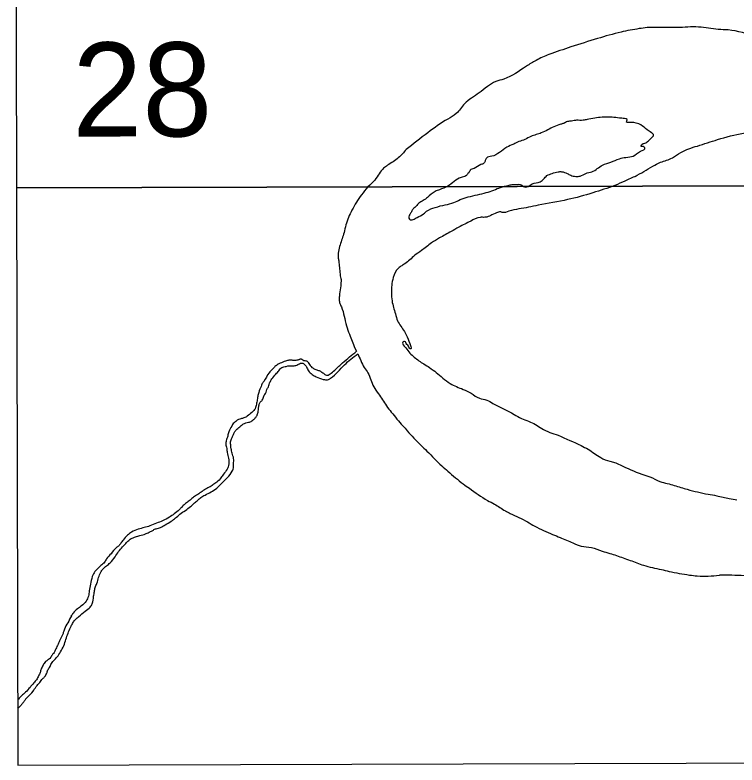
# Model space of a CAD drawing. Extents: x 3329297 to 3367176, y 649250 to 674653.
# Drawn here: x 3353939 to 3354838, y 652011 to 652945 of the extents above; entities that cross this region are included whole.
import ezdxf

# ---------------------------------------------------------------- set-up
doc = ezdxf.new("R2010")
doc.units = 0
doc.layers.add('V-ANNO-NPLT', color=7, linetype='Continuous')

msp = doc.modelspace()

# ---------------------------------------------------------------- linework, layer by layer
at = {"layer": 'V-ANNO-NPLT'}
msp.add_line((3354362.512943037, 652529.9819837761), (3354364.3529430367, 652526.0199837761), dxfattribs=at)
for points in [[(3353941.2469430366, 652729.2759837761), (3355187.5789430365, 652732.9009837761), (3355185.1769430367, 653451.1199837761), (3353939.4719430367, 653447.4969837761), (3353941.2469430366, 652729.2759837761)], [(3353943.0229430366, 652011.0639837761), (3355189.9809430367, 652014.6909837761), (3355187.5789430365, 652732.9009837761), (3353941.2469430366, 652729.2759837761), (3353943.0229430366, 652011.0639837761)]]:
    msp.add_lwpolyline(points, dxfattribs=at)
for points in [[(3354898.9379430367, 652912.6259837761), (3354862.259943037, 652918.0629837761), (3354826.7989430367, 652925.9499837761), (3354814.574943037, 652926.5389837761), (3354790.1239430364, 652929.5509837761), (3354763.2349430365, 652928.8889837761), (3354750.4009430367, 652928.8639837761), (3354725.9549430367, 652928.8179837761), (3354716.1799430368, 652927.5759837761), (3354693.5759430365, 652923.2509837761), (3354664.2559430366, 652915.240983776), (3354631.2749430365, 652904.7779837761), (3354603.790943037, 652895.5489837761)], [(3354603.790943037, 652895.5489837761), (3354587.9169430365, 652888.1229837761), (3354575.7079430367, 652880.7579837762), (3354547.6259430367, 652864.7969837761), (3354537.8539430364, 652861.718983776), (3354517.100943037, 652847.6089837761), (3354498.7929430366, 652834.1139837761), (3354488.4269430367, 652821.8579837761), (3354478.0499430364, 652815.1079837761), (3354453.0259430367, 652797.9299837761), (3354426.1749430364, 652777.0769837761)], [(3354559.9579430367, 652783.7589837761), (3354551.3719430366, 652779.9789837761), (3354532.5959430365, 652768.6519837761), (3354526.154943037, 652766.4889837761), (3354524.5489430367, 652763.2599837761), (3354524.0149430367, 652761.6459837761), (3354522.9439430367, 652760.0309837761), (3354519.1879430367, 652758.4109837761), (3354510.6029430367, 652753.5569837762), (3354505.7729430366, 652751.3969837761), (3354504.702943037, 652749.2439837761), (3354503.0959430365, 652747.0899837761), (3354500.415943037, 652744.3959837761), (3354494.5119430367, 652742.2349837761), (3354477.8829430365, 652731.4499837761), (3354467.685943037, 652727.1289837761), (3354462.3189430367, 652724.9679837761), (3354452.6649430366, 652717.4229837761), (3354447.3019430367, 652713.6499837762), (3354441.9369430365, 652710.4139837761), (3354438.7219430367, 652706.6439837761), (3354434.9679430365, 652703.4109837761), (3354432.8269430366, 652699.642983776), (3354430.6839430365, 652696.4129837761), (3354429.6159430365, 652693.1839837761), (3354430.1579430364, 652690.4969837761), (3354432.3089430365, 652689.4269837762), (3354434.992943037, 652689.968983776), (3354439.8219430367, 652692.6669837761), (3354447.8699430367, 652696.9829837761), (3354451.6239430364, 652700.2159837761), (3354462.3569430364, 652705.0749837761), (3354474.7039430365, 652708.3249837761), (3354485.4409430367, 652711.0329837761), (3354493.4889430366, 652714.8119837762), (3354503.1509430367, 652718.0569837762), (3354514.9619430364, 652720.7669837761), (3354525.6989430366, 652723.4749837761), (3354535.3599430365, 652726.718983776), (3354543.4109430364, 652729.9609837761), (3354554.1469430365, 652732.669983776), (3354559.5159430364, 652733.7549837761), (3354564.8869430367, 652733.7649837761), (3354568.1099430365, 652733.7709837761), (3354571.8749430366, 652731.0899837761), (3354577.7829430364, 652731.1019837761), (3354583.1469430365, 652734.3379837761), (3354592.8099430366, 652737.0439837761), (3354595.492943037, 652738.6619837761), (3354597.0999430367, 652740.2779837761), (3354601.3889430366, 652744.5869837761), (3354607.8289430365, 652747.2879837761), (3354615.3439430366, 652749.4529837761), (3354619.6409430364, 652749.4609837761), (3354626.6269430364, 652747.3239837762), (3354630.9279430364, 652745.1809837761), (3354637.3759430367, 652743.5799837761), (3354642.7459430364, 652744.1279837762), (3354649.7219430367, 652747.3679837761), (3354657.236943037, 652749.5319837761), (3354670.648943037, 652757.6219837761), (3354680.8469430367, 652761.4049837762), (3354691.580943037, 652765.7269837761), (3354699.6339430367, 652767.3549837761), (3354708.7609430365, 652768.9849837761), (3354717.8799430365, 652774.9159837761), (3354723.242943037, 652779.2289837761), (3354721.0919430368, 652780.8379837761), (3354718.4059430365, 652780.8329837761), (3354718.9399430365, 652782.9839837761), (3354723.2319430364, 652785.142983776), (3354727.523943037, 652787.8389837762), (3354731.8129430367, 652792.1489837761), (3354733.955943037, 652794.8409837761), (3354731.2649430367, 652798.0619837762), (3354725.8859430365, 652801.8149837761), (3354718.3549430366, 652807.7149837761), (3354706.5329430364, 652810.9189837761), (3354703.847943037, 652810.9139837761), (3354700.0869430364, 652811.4439837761), (3354701.154943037, 652814.6719837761), (3354697.9309430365, 652815.7419837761), (3354691.4849430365, 652816.2669837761), (3354682.3519430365, 652817.3249837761), (3354676.9809430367, 652817.3149837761), (3354669.9989430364, 652817.3019837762), (3354660.8709430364, 652816.2089837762), (3354651.205943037, 652814.5779837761), (3354646.3739430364, 652813.4929837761), (3354638.3179430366, 652813.4779837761), (3354631.8749430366, 652812.3909837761)], [(3354631.8749430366, 652812.3909837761), (3354627.0419430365, 652811.843983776), (3354622.2119430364, 652809.6839837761), (3354618.4539430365, 652808.6019837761), (3354609.867943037, 652805.3589837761), (3354602.3559430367, 652801.5809837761), (3354594.3059430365, 652797.8029837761), (3354587.864943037, 652795.6399837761), (3354581.4239430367, 652793.4769837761), (3354573.9119430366, 652789.6989837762), (3354566.3979430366, 652786.9969837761), (3354559.9579430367, 652783.7589837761)], [(3354711.0279430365, 652743.4089837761), (3354733.003943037, 652756.2979837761), (3354742.7729430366, 652761.2119837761), (3354757.4299430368, 652766.7449837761), (3354767.8069430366, 652773.4949837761), (3354788.5699430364, 652781.4879837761), (3354813.611943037, 652789.4879837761), (3354845.986943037, 652797.5039837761), (3354874.702943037, 652801.8409837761), (3354891.8089430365, 652804.9319837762), (3354902.1969430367, 652805.5639837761)], [(3354426.1749430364, 652777.0769837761), (3354416.415943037, 652766.6589837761), (3354402.9889430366, 652757.4549837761), (3354398.1069430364, 652753.7749837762), (3354392.6189430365, 652747.0349837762), (3354387.1339430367, 652739.0709837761), (3354378.6539430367, 652730.5479837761)], [(3354712.1469430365, 652744.0649837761), (3354698.205943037, 652737.8229837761), (3354685.9939430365, 652732.2939837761)], [(3354378.6539430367, 652730.5479837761), (3354370.5509430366, 652720.723983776), (3354358.7509430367, 652701.5909837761), (3354351.1509430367, 652683.2299837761), (3354348.8779430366, 652673.6709837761), (3354343.9429430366, 652658.3719837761), (3354341.6839430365, 652641.9329837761), (3354342.455943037, 652637.3479837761), (3354344.012943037, 652621.2979837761), (3354345.1699430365, 652615.1839837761)], [(3354685.9939430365, 652732.2939837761), (3354658.4179430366, 652723.1789837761), (3354627.1269430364, 652714.7119837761), (3354590.4879430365, 652707.7629837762), (3354566.4439430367, 652703.1299837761), (3354553.8499430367, 652700.4309837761), (3354545.8349430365, 652698.8869837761), (3354543.9239430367, 652699.647983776), (3354540.8709430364, 652699.2599837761), (3354532.8589430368, 652695.8049837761), (3354526.756943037, 652693.1169837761), (3354521.029943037, 652692.723983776), (3354518.3569430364, 652692.718983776), (3354506.1499430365, 652687.7269837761)], [(3354506.5489430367, 652687.8909837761), (3354491.654943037, 652680.4379837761), (3354482.1209430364, 652675.0689837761), (3354467.6279430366, 652667.0149837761), (3354457.7119430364, 652660.8809837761), (3354445.1309430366, 652651.3019837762), (3354436.7439430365, 652645.169983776), (3354424.546943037, 652634.8279837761), (3354420.7329430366, 652632.5269837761), (3354416.5389430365, 652629.4609837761), (3354410.0689430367, 652617.9819837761), (3354408.1789430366, 652608.0409837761)], [(3354345.1699430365, 652615.1839837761), (3354344.8029430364, 652607.5389837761), (3354343.2949430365, 652597.598983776), (3354342.9239430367, 652591.8639837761), (3354343.3149430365, 652586.8959837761), (3354345.6169430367, 652581.1679837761), (3354351.7689430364, 652557.8639837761), (3354355.6069430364, 652547.1689837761), (3354362.512943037, 652529.9819837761)], [(3354408.2339430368, 652608.3239837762), (3354408.5969430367, 652588.9309837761), (3354412.827943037, 652572.5039837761), (3354415.5169430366, 652564.0999837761), (3354423.9409430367, 652550.7389837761), (3354427.3899430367, 652543.8649837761), (3354431.6109430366, 652533.1709837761), (3354432.378943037, 652530.495983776), (3354432.0009430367, 652528.9669837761), (3354431.236943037, 652528.9649837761), (3354429.7049430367, 652531.2559837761), (3354426.2609430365, 652535.8359837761), (3354423.9649430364, 652538.5079837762), (3354423.2009430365, 652538.1239837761), (3354422.057943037, 652537.3569837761), (3354425.8889430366, 652530.1019837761)], [(3354425.8889430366, 652530.1019837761), (3354430.864943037, 652523.6139837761), (3354436.2189430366, 652518.6559837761), (3354448.0709430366, 652510.2689837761), (3354455.333943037, 652505.6959837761), (3354471.7749430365, 652492.7319837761), (3354480.9509430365, 652485.8689837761), (3354496.9999430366, 652478.6369837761), (3354506.935943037, 652473.6869837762), (3354517.2559430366, 652467.5919837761), (3354526.4229430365, 652465.3149837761), (3354534.066943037, 652461.1259837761)], [(3354292.1649430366, 652515.1559837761), (3354294.753943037, 652516.7299837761), (3354295.5539430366, 652516.571983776), (3354297.4749430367, 652515.2939837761), (3354300.0359430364, 652514.3379837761), (3354302.2749430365, 652514.1819837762), (3354304.9999430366, 652510.9849837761), (3354309.0089430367, 652505.8689837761), (3354312.6909430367, 652503.6339837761), (3354317.012943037, 652502.2009837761), (3354320.5339430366, 652500.6069837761), (3354324.057943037, 652497.8919837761), (3354327.8999430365, 652496.1369837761), (3354333.012943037, 652498.8689837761), (3354343.7109430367, 652508.4969837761), (3354347.0629430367, 652511.544983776), (3354364.3529430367, 652526.0239837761)], [(3354294.4459430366, 652511.1239837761), (3354297.6429430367, 652511.1319837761), (3354299.404943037, 652509.8539837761), (3354302.128943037, 652506.8159837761), (3354304.5379430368, 652501.6979837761), (3354309.344943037, 652497.2229837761), (3354314.148943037, 652494.1899837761), (3354323.1109430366, 652491.0049837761), (3354328.3899430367, 652490.5339837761), (3354332.2249430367, 652492.4629837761), (3354349.4669430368, 652509.147983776), (3354365.915943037, 652522.6589837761)], [(3354365.9199430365, 652522.6569837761), (3354369.7959430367, 652514.3249837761), (3354374.0109430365, 652505.9239837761), (3354378.6059430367, 652499.0539837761), (3354385.8929430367, 652481.8669837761), (3354391.6359430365, 652473.0869837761), (3354401.5899430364, 652458.1989837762), (3354407.7139430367, 652450.1849837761), (3354421.8719430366, 652433.392983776), (3354427.611943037, 652426.9069837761)], [(3354292.1649430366, 652515.1559837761), (3354287.8799430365, 652514.6349837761), (3354285.3209430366, 652514.6299837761), (3354281.3219430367, 652515.1029837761), (3354277.4849430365, 652514.1359837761), (3354274.4479430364, 652513.3289837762), (3354270.9319430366, 652511.7209837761), (3354267.8949430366, 652510.4339837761), (3354265.6589430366, 652509.1489837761), (3354262.145943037, 652506.1009837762), (3354260.0709430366, 652503.8549837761), (3354255.600943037, 652499.3629837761), (3354249.063943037, 652488.4629837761), (3354246.5119430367, 652484.9349837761), (3354245.7169430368, 652482.3719837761)], [(3354254.9949430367, 652481.7489837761), (3354256.742943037, 652487.5159837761), (3354258.9749430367, 652491.5239837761), (3354264.0819430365, 652497.6179837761), (3354267.7519430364, 652501.7879837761), (3354271.4229430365, 652505.7979837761), (3354277.0179430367, 652507.2499837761), (3354280.6949430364, 652508.0569837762), (3354285.6529430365, 652507.9059837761), (3354290.1299430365, 652508.8759837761), (3354294.6039430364, 652511.1239837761)], [(3354245.7169430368, 652482.3719837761), (3354242.6929430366, 652474.8409837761), (3354241.5819430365, 652469.8749837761), (3354240.6329430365, 652464.2689837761), (3354239.523943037, 652458.6629837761), (3354237.4549430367, 652453.3749837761), (3354233.9429430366, 652450.0059837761), (3354228.5139430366, 652445.191983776), (3354224.3599430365, 652443.1029837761), (3354220.5229430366, 652441.9749837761), (3354217.6449430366, 652441.1679837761), (3354214.1309430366, 652438.7599837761), (3354210.2999430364, 652434.9099837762), (3354209.1839430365, 652432.9859837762)], [(3354219.1029430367, 652431.8839837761), (3354223.094943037, 652435.0949837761), (3354226.7699430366, 652436.8629837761), (3354229.9669430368, 652437.669983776), (3354234.2829430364, 652439.2789837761), (3354236.3579430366, 652441.0439837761), (3354239.0719430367, 652443.7709837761), (3354240.9849430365, 652446.9769837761), (3354242.0969430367, 652451.3029837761), (3354242.4099430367, 652454.9849837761), (3354243.2019430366, 652459.1499837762), (3354244.4749430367, 652462.5149837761), (3354247.0289430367, 652465.0819837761), (3354248.1439430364, 652467.6459837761), (3354250.2139430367, 652472.2929837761), (3354251.807943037, 652475.017983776), (3354252.7619430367, 652478.5429837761), (3354254.9949430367, 652481.7489837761)], [(3354534.066943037, 652461.1259837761), (3354560.4369430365, 652447.414983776), (3354569.6089430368, 652442.4639837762), (3354587.185943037, 652434.8529837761), (3354594.830943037, 652429.897983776), (3354615.4639430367, 652421.5279837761)], [(3354209.1839430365, 652432.9859837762), (3354205.5189430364, 652425.9339837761), (3354204.0889430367, 652420.4879837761), (3354202.3409430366, 652414.5599837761), (3354201.708943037, 652410.5559837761), (3354202.8389430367, 652405.1139837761), (3354203.4889430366, 652399.9919837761), (3354205.100943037, 652392.9499837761), (3354205.5889430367, 652388.946983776), (3354205.594943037, 652385.7439837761)], [(3354211.3529430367, 652385.7549837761), (3354211.4989430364, 652392.4809837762), (3354209.5679430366, 652399.2019837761), (3354208.4379430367, 652404.6439837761), (3354207.9509430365, 652408.4859837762), (3354207.7819430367, 652413.4499837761), (3354209.2119430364, 652417.9349837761), (3354210.9649430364, 652421.6219837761), (3354212.5569430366, 652425.3069837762), (3354214.6309430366, 652428.0329837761), (3354219.1029430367, 652431.8839837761)], [(3354427.611943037, 652426.9069837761), (3354444.0619430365, 652409.3559837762), (3354452.0939430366, 652401.7259837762), (3354470.4549430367, 652383.414983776), (3354478.1029430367, 652376.9319837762)], [(3354615.4639430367, 652421.5279837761), (3354643.7409430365, 652408.5869837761), (3354652.529943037, 652404.0159837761), (3354668.2039430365, 652393.7269837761), (3354679.665943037, 652389.1619837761), (3354685.3949430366, 652387.642983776), (3354692.273943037, 652384.5979837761)], [(3354205.594943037, 652385.7439837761), (3354203.367943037, 652379.1759837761), (3354198.9009430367, 652373.0829837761), (3354195.7109430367, 652368.4339837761), (3354190.6019430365, 652363.299983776), (3354185.810943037, 652359.6079837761), (3354180.8589430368, 652356.7169837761), (3354175.1069430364, 652353.5039837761), (3354169.5159430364, 652349.6499837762), (3354164.0849430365, 652345.9569837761), (3354159.452943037, 652342.5859837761), (3354154.9819430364, 652338.8949837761), (3354150.668943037, 652335.6849837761), (3354147.1579430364, 652332.1549837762), (3354143.9649430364, 652328.946983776)], [(3354151.4839430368, 652327.8399837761), (3354157.7129430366, 652332.6549837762), (3354162.9819430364, 652337.3089837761), (3354166.9739430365, 652340.517983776), (3354170.6469430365, 652344.0479837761), (3354175.918943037, 652347.0999837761), (3354183.4289430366, 652350.9579837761), (3354190.4569430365, 652355.7739837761), (3354197.3219430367, 652362.3519837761), (3354204.026943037, 652368.7699837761), (3354209.7699430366, 652376.7859837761), (3354210.884943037, 652379.3499837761), (3354211.3529430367, 652385.7549837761)], [(3354692.273943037, 652384.5979837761), (3354719.4029430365, 652373.1839837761), (3354729.3349430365, 652369.7619837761), (3354741.9459430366, 652364.0529837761), (3354751.1139430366, 652361.3949837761), (3354767.9209430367, 652356.4569837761), (3354775.9439430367, 652354.1799837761), (3354801.9169430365, 652348.1139837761), (3354812.6109430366, 652346.2219837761), (3354828.2699430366, 652342.8119837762), (3354837.8189430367, 652340.9179837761)], [(3354478.1029430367, 652376.9319837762), (3354497.2219430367, 652360.914983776), (3354504.867943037, 652355.5779837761), (3354527.4229430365, 652340.3319837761), (3354536.2129430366, 652335.7619837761), (3354549.5919430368, 652327.3789837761), (3354555.705943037, 652323.9499837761)], [(3354143.9649430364, 652328.946983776), (3354137.5769430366, 652323.490983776), (3354131.5079430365, 652319.6359837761), (3354123.199943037, 652314.9769837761), (3354115.6879430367, 652312.0799837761), (3354107.3769430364, 652308.7029837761), (3354100.1839430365, 652306.6069837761), (3354092.8299430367, 652304.5119837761), (3354084.3599430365, 652300.9729837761), (3354079.4089430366, 652297.120983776)], [(3354079.9029430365, 652289.7569837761), (3354084.0559430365, 652292.8069837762), (3354089.3299430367, 652294.8989837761), (3354094.9239430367, 652296.5099837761), (3354101.637943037, 652298.6039837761), (3354106.2729430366, 652300.6949837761), (3354110.1079430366, 652302.4629837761), (3354113.1429430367, 652304.5509837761), (3354115.060943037, 652305.1939837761), (3354120.6559430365, 652306.8059837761), (3354126.4079430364, 652310.0199837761), (3354133.915943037, 652314.5169837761), (3354139.1869430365, 652318.5299837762), (3354144.6159430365, 652323.1829837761), (3354151.4839430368, 652327.8399837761)], [(3354555.705943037, 652323.9499837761), (3354577.1069430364, 652313.6709837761), (3354586.279943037, 652308.3369837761), (3354608.441943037, 652298.0589837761), (3354617.6129430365, 652294.2539837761), (3354633.6619430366, 652287.4039837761), (3354643.9769430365, 652283.6019837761), (3354656.5789430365, 652281.7149837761), (3354669.9509430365, 652277.1529837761)], [(3354079.4089430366, 652297.120983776), (3354073.9829430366, 652291.0269837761), (3354070.952943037, 652286.6979837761), (3354068.239943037, 652283.4899837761), (3354065.5249430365, 652281.5639837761), (3354058.9809430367, 652274.0249837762), (3354053.3949430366, 652267.7709837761), (3354051.003943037, 652263.6029837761), (3354046.3739430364, 652259.2699837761), (3354041.2649430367, 652254.4579837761), (3354037.1159430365, 652248.8459837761), (3354035.6839430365, 652245.4799837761)], [(3354043.5229430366, 652244.5349837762), (3354046.2289430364, 652250.9439837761), (3354048.7809430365, 652254.9519837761), (3354053.4109430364, 652258.9639837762), (3354057.881943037, 652262.6549837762), (3354063.9459430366, 652270.1929837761), (3354068.4119430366, 652276.6049837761), (3354073.3599430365, 652282.5389837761), (3354076.7109430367, 652285.9079837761), (3354079.9029430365, 652289.7569837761)], [(3354669.9509430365, 652277.1529837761), (3354679.5009430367, 652274.495983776), (3354696.310943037, 652268.794983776), (3354713.1199430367, 652262.7109837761), (3354721.5259430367, 652259.6689837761), (3354743.6799430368, 652254.3589837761), (3354753.2289430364, 652252.0839837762), (3354778.8179430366, 652247.5469837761), (3354788.3639430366, 652246.4179837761), (3354815.8519430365, 652247.2339837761)], [(3354980.7729430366, 652254.0429837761), (3354968.1739430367, 652254.0199837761), (3354957.4859430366, 652253.2349837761), (3354923.5079430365, 652252.7879837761), (3354914.344943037, 652252.7709837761), (3354891.0569430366, 652251.1989837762), (3354880.3669430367, 652251.1789837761), (3354857.469943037, 652246.1659837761), (3354846.7779430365, 652246.5279837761), (3354815.8519430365, 652247.2339837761)], [(3354035.6839430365, 652245.4799837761), (3354033.3019430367, 652236.1899837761), (3354031.8779430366, 652228.0209837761), (3354030.770943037, 652221.2939837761), (3354027.9039430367, 652215.0429837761), (3354022.316943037, 652209.2689837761), (3354017.046943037, 652205.2559837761), (3354011.9379430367, 652200.1219837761), (3354009.066943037, 652196.1139837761)], [(3354018.9829430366, 652195.9719837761), (3354026.807943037, 652202.5519837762), (3354033.0359430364, 652207.6879837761), (3354035.5869430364, 652211.8559837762), (3354037.3289430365, 652221.1449837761), (3354038.2779430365, 652227.071983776), (3354039.2279430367, 652231.8769837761), (3354041.296943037, 652237.164983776), (3354043.5229430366, 652244.5349837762)], [(3354009.6299430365, 652196.8999837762), (3354005.0829430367, 652188.0999837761), (3354000.9399430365, 652180.245983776), (3354000.1449430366, 652177.6839837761), (3353998.8729430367, 652173.9979837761), (3353995.6869430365, 652167.2669837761), (3353993.1389430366, 652161.3389837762), (3353990.270943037, 652155.5679837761), (3353987.2419430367, 652149.9579837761), (3353985.0089430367, 652147.071983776), (3353983.7329430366, 652144.6679837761), (3353980.3809430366, 652141.7789837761)], [(3353988.5369430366, 652141.9549837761), (3353993.0059430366, 652147.0869837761), (3353997.1509430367, 652153.8199837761), (3354000.9749430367, 652161.5129837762), (3354003.3599430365, 652169.3629837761), (3354006.2239430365, 652176.8939837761), (3354009.4099430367, 652183.7849837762), (3354011.6409430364, 652188.272983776), (3354014.8319430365, 652192.2819837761), (3354018.9829430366, 652195.9719837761)], [(3353980.3809430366, 652141.7789837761), (3353977.5059430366, 652139.6929837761), (3353974.3149430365, 652135.2029837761), (3353972.0849430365, 652130.3959837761), (3353970.6529430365, 652126.0699837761), (3353968.7419430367, 652121.9029837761), (3353966.191943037, 652117.2549837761), (3353962.8409430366, 652113.2449837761), (3353958.2129430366, 652107.6319837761), (3353952.6259430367, 652101.6979837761), (3353947.5169430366, 652097.0439837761), (3353945.441943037, 652094.9589837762)], [(3353954.540943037, 652095.1529837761), (3353961.9009430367, 652102.8359837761), (3353965.887943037, 652108.6079837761), (3353970.1979430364, 652113.7389837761), (3353973.7069430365, 652118.3899837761), (3353976.580943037, 652121.1169837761), (3353978.0169430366, 652123.2009837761), (3353979.2899430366, 652126.245983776), (3353979.7659430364, 652128.1679837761), (3353982.4769430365, 652132.495983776), (3353984.8669430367, 652137.3049837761), (3353988.5369430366, 652141.9549837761)], [(3353954.540943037, 652095.1529837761), (3353952.9619430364, 652093.5319837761), (3353951.0479430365, 652090.6469837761), (3353948.654943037, 652087.598983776), (3353946.580943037, 652085.0329837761), (3353942.705943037, 652081.3779837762)], [(3353945.441943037, 652094.9589837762), (3353943.8459430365, 652093.1939837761), (3353942.739943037, 652092.1909837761)]]:
    msp.add_spline(points, degree=3, dxfattribs=at)

# ---------------------------------------------------------------- texts
msp.add_text('28', height=117, rotation=0.10829997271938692, dxfattribs=at).set_placement((3354010.9779430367, 652793.2169837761))

doc.saveas('drawing.dxf')
